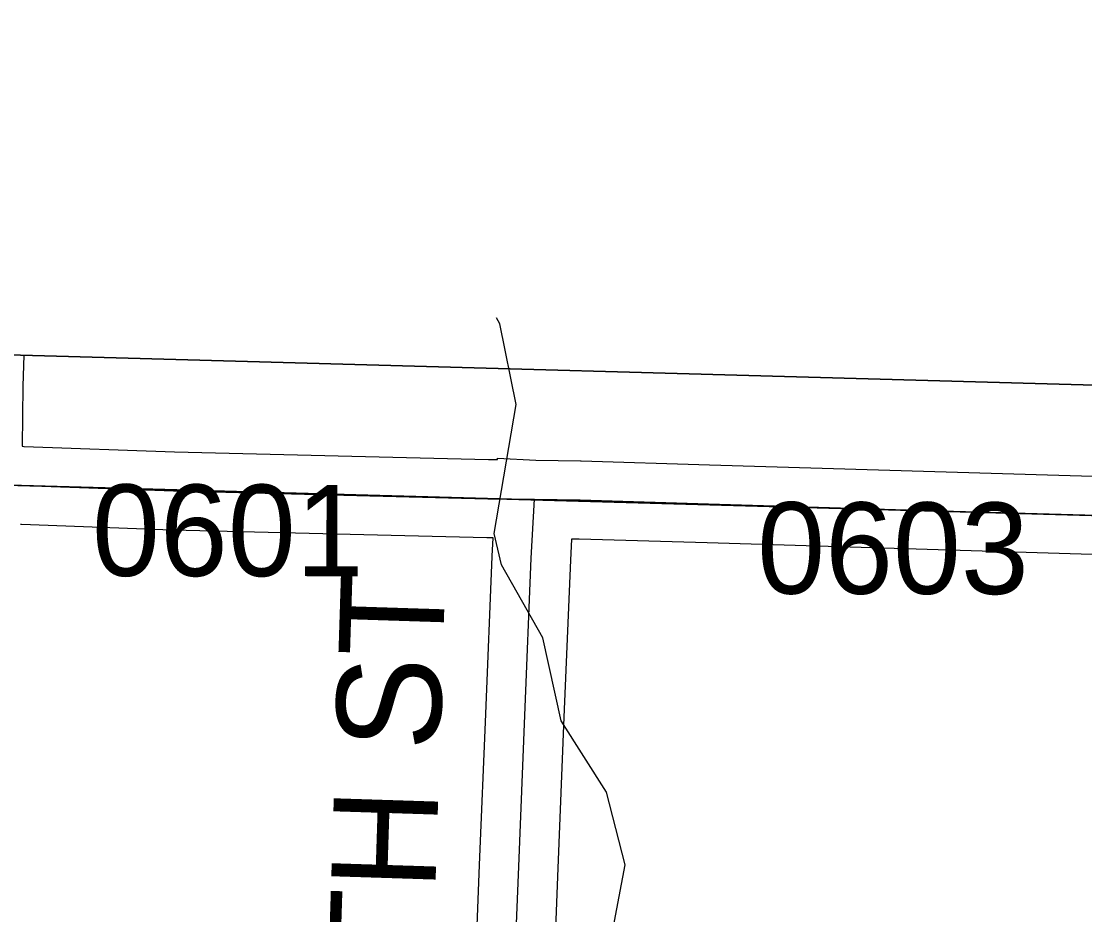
# Model space of a CAD drawing. Extents: x -132.8 to -73.3, y -60 to -26.
# Drawn here: x -121.338 to -120.522, y -32.71 to -32.025 of the extents above; entities that cross this region are included whole.
import ezdxf

# ---------------------------------------------------------------- set-up
doc = ezdxf.new("R2010")
doc.units = 0
for name, color, linetype in [('tdCoClipBndry', 7, 'Continuous'), ('tdCoCoBndry', 7, 'Continuous'), ('tdCoHydroRiver', 7, 'Continuous'), ('tdCoSecRdNmbr', 7, 'Continuous'), ('tdCoSecRdTxt', 7, 'Continuous'), ('tdCoSecRteBand', 7, 'Continuous'), ('tdCoSecRteCL', 7, 'Continuous'), ('tdCoSectLine', 7, 'Continuous'), ('tdCoSurfEarth', 7, 'Continuous'), ('tdCoSurfGravel', 7, 'Continuous'), ('tdCoTwpBndryShd', 7, 'Continuous')]:
    doc.layers.add(name, color=color, linetype=linetype)

msp = doc.modelspace()

# ---------------------------------------------------------------- linework, layer by layer
at = {"layer": 'tdCoClipBndry'}
msp.add_lwpolyline([(-127.34838, -32.11895), (-126.3448, -32.14038), (-125.34297, -32.17109), (-124.34233, -32.19043), (-122.36047, -32.26067), (-121.36576, -32.28001), (-120.45054, -32.30554), (-117.45595, -32.3982)], dxfattribs=at)
at = {"layer": 'tdCoCoBndry'}
for p, q in [((-120.45295, -32.40546), (-121.36732, -32.37995)), ((-121.36732, -32.37995), (-120.45295, -32.40546))]:
    msp.add_line(p, q, dxfattribs=at)
for points in [[(-129.35484, -32.02501), (-129.36607, -32.14559), (-128.35346, -32.17918), (-127.35142, -32.21887), (-126.34693, -32.24032), (-125.34546, -32.27102), (-124.34587, -32.29033), (-123.3574, -32.32496), (-122.36321, -32.36059), (-121.3677, -32.37995), (-120.45333, -32.40546), (-119.4557, -32.43562), (-118.4546, -32.46613), (-117.45889, -32.49812)], [(-117.45595, -32.3982), (-120.45054, -32.30554), (-121.36576, -32.28001), (-122.36047, -32.26067), (-124.34233, -32.19043), (-125.34297, -32.17109), (-126.3448, -32.14038), (-127.34838, -32.11895)], [(-127.35105, -32.21887), (-126.34655, -32.24032), (-125.34508, -32.27102), (-124.34549, -32.29033), (-123.35702, -32.32496), (-122.36283, -32.36059), (-121.36732, -32.37995), (-120.45295, -32.40546), (-119.45533, -32.43562), (-118.45422, -32.46613), (-117.45851, -32.49812)], [(-127.35105, -32.21887), (-126.34655, -32.24032), (-125.34508, -32.27102), (-124.34549, -32.29033), (-123.35702, -32.32496), (-122.36283, -32.36059), (-121.36732, -32.37995), (-120.45295, -32.40546), (-119.45533, -32.43562), (-118.45422, -32.46613), (-117.45851, -32.49812)]]:
    msp.add_lwpolyline(points, dxfattribs=at)
at = {"layer": 'tdCoHydroRiver'}
msp.add_lwpolyline([(-120.85599, -32.85805), (-120.86955, -32.7756), (-120.88566, -32.72939), (-120.87461, -32.67129), (-120.88889, -32.61566), (-120.92371, -32.56105), (-120.93778, -32.49753), (-120.9694, -32.44143), (-120.97508, -32.4176), (-120.95819, -32.31861), (-120.97072, -32.25672), (-120.97325, -32.25234)], dxfattribs=at)
at = {"layer": 'tdCoSecRteBand'}
for points in [[(-121.33563, -32.28085), (-121.33623, -32.30459), (-121.3369, -32.35067), (-121.33566, -32.3507), (-121.33548, -32.3507), (-121.33529, -32.35071), (-121.22006, -32.3549), (-120.97946, -32.36081), (-120.97247, -32.3609), (-120.9724, -32.35968), (-120.94308, -32.36131), (-120.90884, -32.36179), (-120.9086, -32.3618), (-120.90836, -32.3618), (-120.80996, -32.36476), (-120.45584, -32.37537), (-120.15696, -32.38424), (-120.15691, -32.38424), (-120.15687, -32.38425), (-120.15001, -32.38447), (-119.98281, -32.38992), (-119.98162, -32.38995)], [(-120.99092, -32.79059), (-120.98623, -32.67148), (-120.98623, -32.67146), (-120.98623, -32.67144), (-120.98155, -32.55578), (-120.98155, -32.55578), (-120.98155, -32.55577), (-120.97662, -32.43518), (-120.97661, -32.43496), (-120.97659, -32.43473), (-120.97582, -32.42086), (-120.98045, -32.4208), (-120.98061, -32.4208), (-120.98077, -32.42079), (-121.22171, -32.41487), (-121.22188, -32.41487), (-121.22206, -32.41486), (-121.33729, -32.41068), (-121.33805, -32.41066)], [(-120.45763, -32.43534), (-120.81176, -32.42473), (-120.81176, -32.42473), (-120.90992, -32.42178), (-120.91454, -32.42172), (-120.91577, -32.4217), (-120.91667, -32.43786), (-120.9216, -32.55822), (-120.92628, -32.67385), (-120.93096, -32.79289)]]:
    msp.add_lwpolyline(points, dxfattribs=at)
at = {"layer": 'tdCoSecRteCL'}
for points in [[(-121.36732, -32.37995), (-121.33638, -32.38069), (-121.22097, -32.38488), (-120.98003, -32.3908), (-120.94412, -32.3913)], [(-120.97691, -33.15543), (-120.97229, -33.0581), (-120.96464, -32.89559), (-120.96094, -32.79177), (-120.95626, -32.67266), (-120.95157, -32.557), (-120.94664, -32.43641), (-120.94412, -32.3913)], [(-120.94412, -32.3913), (-120.90926, -32.39179), (-120.81086, -32.39475), (-120.45674, -32.40535), (-120.15785, -32.41423), (-120.15098, -32.41445), (-119.98374, -32.4199), (-119.95248, -32.42083)]]:
    msp.add_lwpolyline(points, dxfattribs=at)
at = {"layer": 'tdCoSectLine'}
msp.add_lwpolyline([(-121.3677, -32.37995), (-120.45333, -32.40546)], dxfattribs=at)
at = {"layer": 'tdCoSurfEarth'}
msp.add_lwpolyline([(-120.94412, -32.3913), (-120.90926, -32.39179), (-120.81086, -32.39475), (-120.45674, -32.40535), (-120.15785, -32.41423), (-120.15098, -32.41445)], dxfattribs=at)
at = {"layer": 'tdCoSurfGravel'}
for points in [[(-121.36732, -32.37995), (-121.33638, -32.38069), (-121.22097, -32.38488), (-120.98003, -32.3908), (-120.94412, -32.3913)], [(-120.97691, -33.15543), (-120.97229, -33.0581), (-120.96464, -32.89559), (-120.96094, -32.79177), (-120.95626, -32.67266), (-120.95157, -32.557), (-120.94664, -32.43641), (-120.94412, -32.3913)]]:
    msp.add_lwpolyline(points, dxfattribs=at)
at = {"layer": 'tdCoTwpBndryShd'}
msp.add_lwpolyline([(-129.42336, -32.14282), (-129.36607, -32.14559), (-128.35346, -32.17918), (-127.35142, -32.21887), (-126.34693, -32.24032), (-125.34546, -32.27102), (-124.34587, -32.29033), (-123.3574, -32.32496), (-122.36321, -32.36059), (-121.3677, -32.37995), (-120.45333, -32.40546), (-119.4557, -32.43562), (-118.4546, -32.46613), (-117.45889, -32.49812)], dxfattribs=at)

# ---------------------------------------------------------------- texts
at = {"layer": 'tdCoSecRdNmbr'}
for s, rotation, p in [('0601', 359.90899, (-121.28337, -32.44991)), ('0603', 359.90933, (-120.77356, -32.46352))]:
    msp.add_text(s, height=0.07, rotation=rotation, dxfattribs=at).set_placement(p)
at = {"layer": 'tdCoSecRdTxt'}
msp.add_text('185TH ST', height=0.08, rotation=88.16868, dxfattribs=at).set_placement((-121.02802, -32.93512))

doc.saveas('drawing.dxf')
